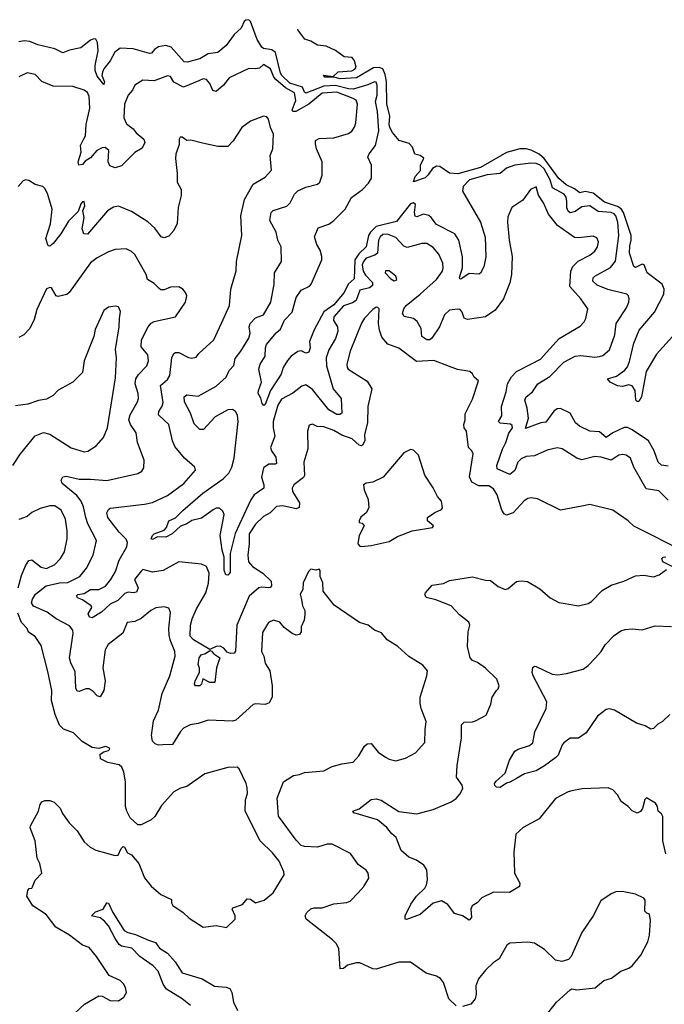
# Model space of a CAD drawing. Extents: x 2133489 to 2292442, y 756223 to 916462.
# Tile 337 of 463: x 2227170 to 2231121, y 907002 to 913037. Entities that reach past the tile are written whole.
import ezdxf

# ---------------------------------------------------------------- set-up
doc = ezdxf.new("R2010")
doc.units = 0

msp = doc.modelspace()

# ---------------------------------------------------------------- linework, layer by layer
at = {"layer": '0CON20XD'}
for points in [[(2231145, 910300), (2231105, 910306.9), (2231084.3, 910325), (2231060, 910395), (2231025, 910454.6), (2230925, 910523), (2230895, 910536.6), (2230875, 910536.7), (2230806.2, 910503.8), (2230765, 910475.7), (2230725, 910511.5), (2230665, 910514.4), (2230601.2, 910545), (2230578, 910565), (2230544.2, 910625), (2230485, 910653.6), (2230465, 910652.3), (2230445, 910638.2), (2230395, 910570.8), (2230365, 910566.7), (2230271.5, 910531.5), (2230289, 910595), (2230281.3, 910655), (2230265.6, 910705), (2230275, 910724.3), (2230313.4, 910756.6), (2230345.7, 910805), (2230419.5, 910850.5), (2230505, 910937.1), (2230575, 910973.8), (2230608.9, 910978.9), (2230695, 910969.2), (2230725, 910971.8), (2230745, 910979.4), (2230785, 911013.1), (2230818.8, 911105), (2230826.7, 911175), (2230889.5, 911270.5), (2230904.5, 911305), (2230905.6, 911325), (2230901.4, 911345), (2230892, 911355), (2230775, 911382.6), (2230710.5, 911410.5), (2230683.6, 911435), (2230686, 911454), (2230695.5, 911465), (2230792.1, 911517.9), (2230823.2, 911556.8), (2230842.4, 911715), (2230836.3, 911795), (2230824.3, 911835), (2230815, 911846.6), (2230795, 911854.8), (2230715, 911861.3), (2230665, 911896), (2230615, 911889.2), (2230575, 911861.5), (2230545, 911852.6), (2230532.6, 911862.6), (2230524.1, 911884.1), (2230523.3, 911923.3), (2230519, 911949), (2230507.8, 911967.8), (2230435.2, 912005.2), (2230422.6, 912055), (2230385, 912121.9), (2230359.7, 912145), (2230335, 912155.2), (2230303, 912157), (2230205, 912144.7), (2230153.7, 912126.4), (2230115.3, 912094.7), (2230035, 912086.4), (2229928.1, 912055), (2229888.5, 912015), (2229883.5, 911985), (2229994.6, 911795), (2230024, 911704), (2230027.6, 911582.4), (2230015, 911522.5), (2229995, 911483.8), (2229983.9, 911476.1), (2229925, 911482), (2229875, 911446.7), (2229868.3, 911448.3), (2229866.7, 911456.7), (2229884.6, 911515.4), (2229884, 911584), (2229862.5, 911685), (2229836.5, 911725), (2229725, 911781.8), (2229693.2, 911825), (2229677.1, 911837.1), (2229645, 911843.8), (2229605, 911829.2), (2229595, 911833.1), (2229589.7, 911855), (2229595.6, 911905), (2229585, 911914.3), (2229565, 911908.9), (2229479.4, 911800.6), (2229355, 911768.6), (2229320.4, 911735), (2229308.4, 911715), (2229293, 911645), (2229247.9, 911602.1), (2229225.3, 911564.7), (2229221, 911449), (2229184.2, 911415.8), (2229158.6, 911365), (2229095, 911288.9), (2229034.5, 911245.5), (2228975.9, 911135), (2228947.3, 911065), (2228950.3, 911025), (2228941.5, 910998.5), (2228925, 910993.1), (2228895, 911007.3), (2228875, 911002.7), (2228834.4, 910975), (2228811.5, 910948.5), (2228786, 910905), (2228772.2, 910865), (2228706.9, 910763.1), (2228675, 910678), (2228667.3, 910672.7), (2228655.6, 910685), (2228648.1, 910718.1), (2228632, 910745), (2228632.9, 910765), (2228651.5, 910815), (2228635.6, 910895), (2228643.1, 910925), (2228675.3, 910974.7), (2228676.7, 911025), (2228683.3, 911045), (2228742, 911118), (2228769.6, 911140.4), (2228794.1, 911195), (2228840, 911245), (2228865, 911334.5), (2228895, 911378.2), (2228946.2, 911403.8), (2228957.3, 911415), (2229021.9, 911565), (2229023.1, 911585), (2229011.5, 911625), (2228991.7, 911658.3), (2228976.9, 911705), (2228998.9, 911761.1), (2229065, 911782.9), (2229095, 911806.5), (2229164.1, 911875.9), (2229203.7, 911946.3), (2229270.6, 911995), (2229307.8, 912035), (2229326.5, 912065), (2229326.1, 912146.1), (2229304.5, 912195), (2229311.9, 912215), (2229350.4, 912265), (2229372.2, 912355), (2229363.3, 912475), (2229351.9, 912535), (2229360.7, 912575), (2229361.1, 912635), (2229355, 912653.3), (2229345, 912656.6), (2229303.5, 912636.5), (2229215, 912611.2), (2229185, 912612.8), (2229105, 912632.7), (2229035, 912628.6), (2228925, 912585.7), (2228915, 912592.7), (2228902.7, 912622.7), (2228825, 912647.3), (2228776.6, 912695), (2228768.6, 912708.6), (2228738.5, 912835), (2228715, 912851.9), (2228665, 912860), (2228655, 912868.1), (2228626, 912915), (2228585, 913025.8), (2228575, 913036.7), (2228555.6, 913034.4), (2228545.8, 913025), (2228526.9, 912985), (2228483.8, 912946.2), (2228435, 912879.5), (2228385.3, 912834.7), (2228325, 912826.5), (2228275, 912796.2), (2228196.4, 912776.4), (2228178.9, 912778.9), (2228098.2, 912868.2), (2228065, 912878.6), (2228020.4, 912869.6), (2227996.7, 912855), (2227978, 912832), (2227965, 912829.1), (2227865, 912858.6), (2227785, 912861.3), (2227752.5, 912837.5), (2227725.4, 912784.6), (2227686.2, 912735), (2227677.5, 912715), (2227674.5, 912694.5), (2227690, 912655), (2227685, 912640), (2227645, 912690.9), (2227633.5, 912725), (2227632.9, 912755), (2227651.9, 912845), (2227647.8, 912897.8), (2227636.9, 912916.9), (2227625, 912920), (2227605, 912912), (2227545, 912863.7), (2227475, 912850), (2227435, 912833.8), (2227385, 912857.6), (2227281.9, 912881.9), (2227232.6, 912902.6), (2227196.6, 912906.6), (2227165, 912900.8)], [(2231189.4, 911115), (2231073.5, 910986.5), (2231009.9, 910880.1), (2230981.5, 910725), (2230965, 910697.1), (2230955, 910696), (2230947.5, 910705), (2230943.6, 910765), (2230925, 910793.5), (2230905, 910798.7), (2230865, 910789.5), (2230835, 910792.5), (2230788.8, 910815), (2230772.5, 910835), (2230829.1, 910850.9), (2230880.4, 910889.6), (2230895, 910908.6), (2230908.7, 910941.3), (2230935.4, 911055), (2230966.5, 911133.5), (2231060.3, 911245), (2231118.1, 911355), (2231120, 911385), (2231108.8, 911415), (2231016.9, 911485), (2230998, 911535), (2230985, 911537.5), (2230945, 911518), (2230935, 911523.3), (2230908.9, 911605), (2230910.1, 911650.1), (2230918.9, 911685), (2230917.7, 911715), (2230870.8, 911855), (2230857.5, 911877.5), (2230835, 911891.1), (2230755, 911919.1), (2230685, 911973.6), (2230636.2, 911983.8), (2230603.8, 911975), (2230570.5, 912000.5), (2230520.5, 912025), (2230475, 912064.2), (2230385.8, 912185.8), (2230355, 912212.5), (2230305, 912237.9), (2230275, 912245.6), (2230235, 912245.2), (2230155, 912222.4), (2229995, 912131.2), (2229855, 912091.3), (2229805, 912096.2), (2229745, 912136.4), (2229725, 912138.5), (2229701.1, 912125), (2229674.4, 912085), (2229655, 912067.8), (2229583.1, 912043.1), (2229593.7, 912076.3), (2229627.3, 912112.7), (2229626.7, 912145), (2229648, 912188), (2229625, 912204), (2229592, 912212), (2229577.5, 912255), (2229558.2, 912278.2), (2229495.9, 912295.9), (2229455, 912345.5), (2229439.5, 912375), (2229434.8, 912395), (2229437.9, 912445), (2229419.6, 912520.4), (2229418.1, 912658.1), (2229410.5, 912700.5), (2229395.6, 912735), (2229374.3, 912744.3), (2229338.5, 912741.5), (2229235, 912679.6), (2229135, 912674.2), (2229095.9, 912684.1), (2229040, 912685), (2229033, 912697), (2229091.7, 912688.3), (2229123, 912717), (2229205, 912723.3), (2229225, 912733.3), (2229232.5, 912745), (2229222.5, 912785), (2229207.5, 912805), (2229158.6, 912808.6), (2229105, 912847.1), (2229048.8, 912875), (2228995, 912880.5), (2228955, 912905.4), (2228918.3, 912918.3), (2228874.7, 912974.7), (2228874.8, 912978)], [(2231145, 910091.9), (2231088.3, 910148.3), (2231011.2, 910161.2), (2230935, 910294), (2230915, 910348.6), (2230887, 910367), (2230865, 910371.1), (2230842.4, 910367.6), (2230824.2, 910355.8), (2230795, 910336.7), (2230735, 910355.3), (2230695, 910359.1), (2230615, 910338.2), (2230585, 910348.5), (2230495, 910405.6), (2230465, 910412.5), (2230402.6, 910397.4), (2230325.4, 910364.6), (2230275, 910358.8), (2230245, 910344.6), (2230224.1, 910325), (2230205, 910273.6), (2230175, 910250), (2230096.9, 910285), (2230094.6, 910305), (2230128.8, 910405), (2230150, 910445), (2230168.4, 910501.6), (2230190.9, 910535), (2230189.5, 910549.5), (2230178.7, 910558.7), (2230115, 910564.1), (2230104.6, 910575), (2230125, 910608), (2230123.5, 910665), (2230152.8, 910755), (2230160, 910805), (2230185, 910848.8), (2230215, 910880.3), (2230303.1, 910925), (2230363.4, 910956.6), (2230477.7, 911082.3), (2230605, 911158.6), (2230629.4, 911185), (2230639.4, 911205), (2230652, 911265), (2230610, 911325), (2230541.8, 911401.8), (2230548.3, 911495), (2230560.9, 911525), (2230592.7, 911557.3), (2230665, 911593.6), (2230695, 911618.1), (2230712.2, 911645), (2230717.5, 911675), (2230708.8, 911698.8), (2230685, 911710.6), (2230595, 911698.9), (2230571.4, 911701.4), (2230466.2, 911776.2), (2230410.8, 911845), (2230380.6, 911915), (2230350.5, 911960.5), (2230335, 912012.5), (2230302, 911995), (2230255, 911930.8), (2230186.2, 911885), (2230162.1, 911827.9), (2230159.4, 911795), (2230170.6, 911685), (2230189.1, 911585), (2230183.8, 911475), (2230175, 911423.3), (2230136.4, 911325), (2230085, 911255.7), (2230024.5, 911215.5), (2229915, 911198.9), (2229895, 911207.5), (2229881.4, 911245), (2229869.5, 911259.5), (2229853.1, 911263.1), (2229805, 911256.8), (2229775, 911228.1), (2229743.3, 911155), (2229696.8, 911085), (2229685, 911074.6), (2229665, 911074.6), (2229635.4, 911095.4), (2229631.2, 911145), (2229607.2, 911187.2), (2229585, 911204.7), (2229527.6, 911217.6), (2229516.2, 911235), (2229523.8, 911265), (2229539.5, 911285), (2229625, 911354.6), (2229725, 911445.3), (2229761.3, 911495), (2229766.8, 911515), (2229764.6, 911545), (2229739.3, 911599.3), (2229705, 911640.6), (2229665, 911664.5), (2229635, 911664.6), (2229545, 911640.5), (2229525, 911649.4), (2229475, 911700.9), (2229425, 911721.9), (2229395, 911719.2), (2229378.7, 911705), (2229370, 911685), (2229363.8, 911606.2), (2229346.5, 911593.5), (2229293.2, 911575), (2229276.8, 911555), (2229270.3, 911535), (2229275.6, 911495), (2229290.4, 911470.4), (2229332.6, 911425), (2229333, 911407), (2229315, 911394), (2229255, 911379.1), (2229232.5, 911315), (2229209.3, 911300.7), (2229155, 911283.2), (2229095.4, 911215), (2229093.4, 911193.4), (2229118, 911155), (2229120.3, 911125), (2229106.3, 911083.7), (2229065, 911012.9), (2229048.8, 910965), (2229050, 910915), (2229091.6, 910775), (2229140, 910715), (2229144.2, 910625), (2229133.3, 910616.7), (2229115, 910617.9), (2229064.7, 910644.7), (2228965, 910770), (2228925, 910797.8), (2228899.8, 910790.2), (2228845, 910747.5), (2228775, 910710.5), (2228752.1, 910675), (2228724.1, 910575), (2228723.1, 910535), (2228733.3, 910485), (2228707.3, 910415), (2228712.7, 910395), (2228739.1, 910355), (2228745, 910317.5), (2228735, 910312.2), (2228697.6, 910312.4), (2228665, 910290), (2228653.1, 910233.1), (2228667.5, 910185), (2228666.2, 910165), (2228608, 910125), (2228586.1, 910095), (2228570.5, 910059.5), (2228491.8, 909888.2), (2228459.4, 909765), (2228460.6, 909649.4), (2228445, 909632.5), (2228433.1, 909635), (2228422.6, 909662.6), (2228423.5, 909743.5), (2228411.1, 909785), (2228399.5, 909875), (2228423.9, 910005), (2228415, 910025.5), (2228395, 910043.8), (2228375, 910043.8), (2228355, 910033.1), (2228285, 909982.4), (2228225, 909968), (2228195, 909947.2), (2228156.7, 909933.3), (2228105, 909885.2), (2228065, 909864.2), (2228015, 909866.9), (2227985, 909850.4), (2227975.7, 909855), (2227983.4, 909875), (2227995, 909885.7), (2228055, 909908.7), (2228069.1, 909925), (2228083.8, 909965), (2228125, 909983.2), (2228170.8, 910029.2), (2228291.8, 910135), (2228418.2, 910221.8), (2228452.8, 910257.2), (2228471.2, 910295), (2228485, 910350), (2228509.5, 910575), (2228505, 910611.9), (2228493.7, 910635), (2228475, 910647.8), (2228445, 910646.4), (2228367.7, 910602.3), (2228295.8, 910525), (2228275, 910524.3), (2228238.9, 910558.9), (2228217.5, 910625), (2228180.6, 910695), (2228178.5, 910725), (2228195, 910737.5), (2228265, 910730), (2228375, 910790.6), (2228435.2, 910844.8), (2228453.7, 910886.3), (2228481.7, 910918.3), (2228489.8, 910960.2), (2228525, 911004.4), (2228574.6, 911085), (2228583.1, 911115), (2228576.1, 911155), (2228582.5, 911175), (2228615, 911209.6), (2228665, 911228.2), (2228709.1, 911305), (2228729.5, 911415), (2228731.5, 911485), (2228774.3, 911555), (2228773.3, 911645), (2228752.1, 911685), (2228741.5, 911735), (2228702.7, 911805), (2228712, 911855), (2228723.5, 911866.5), (2228807, 911893), (2228828.5, 911915), (2228855, 911967.1), (2228875, 911987.5), (2228925, 912011.1), (2228995, 912028.8), (2229009.5, 912040.5), (2229024.1, 912084.1), (2229024, 912165), (2228990, 912245), (2228982.5, 912275), (2228984.2, 912295.8), (2229005, 912308.8), (2229095, 912313.3), (2229185, 912339.4), (2229205, 912354.2), (2229221.4, 912378.6), (2229230.9, 912405), (2229239.8, 912519.8), (2229233.5, 912543.5), (2229215, 912554.1), (2229115, 912592.5), (2229025, 912585.8), (2228941.9, 912518.1), (2228863.1, 912475), (2228845, 912473.5), (2228840.5, 912485), (2228862, 912542), (2228855, 912587.5), (2228799.7, 912619.7), (2228740.7, 912670.7), (2228728.4, 912685), (2228706.8, 912735), (2228665, 912761.9), (2228640.7, 912739.3), (2228614.7, 912734.7), (2228575, 912738), (2228455, 912680.6), (2228418.6, 912635), (2228375, 912595.7), (2228353.3, 912603.3), (2228335, 912646), (2228315, 912670.8), (2228295, 912674.4), (2228267.9, 912662.1)], [(2228267.9, 912662.1), (2228175, 912622.7), (2228115, 912654.4), (2228095, 912688.6), (2228075, 912693.3), (2227995, 912662.1), (2227924.4, 912665.6), (2227875, 912636.2), (2227860.8, 912605), (2227835.6, 912575), (2227811.9, 912518.1), (2227809.1, 912435), (2227825, 912397.5), (2227865, 912368.5), (2227883.7, 912343.7), (2227931.8, 912305), (2227937.5, 912285), (2227919.9, 912250.1), (2227875, 912223.3), (2227795, 912140), (2227755, 912128.8), (2227721.7, 912141.7), (2227711.4, 912165), (2227715.8, 912235), (2227694.3, 912254.3), (2227675, 912251.9), (2227642, 912235), (2227605, 912190.6), (2227571.4, 912168.6), (2227555, 912150), (2227533.3, 912145), (2227528.6, 912165), (2227546.2, 912223.8), (2227541.9, 912265), (2227564, 912306), (2227572.9, 912325), (2227577.2, 912395), (2227600.9, 912495), (2227595.5, 912565), (2227585, 912590), (2227565, 912604.2), (2227495, 912626.7), (2227375, 912629.2), (2227305, 912658), (2227265, 912700), (2227215, 912710), (2227165, 912686.2)], [(2231252.3, 909772.3), (2230935, 909933.3), (2230900, 909965), (2230805, 910030), (2230665, 910066), (2230615, 910055.8), (2230485, 910030.8), (2230345, 910100.6), (2230305, 910106.9), (2230285, 910103.1), (2230261.7, 910088.3), (2230195.3, 910014.7), (2230155, 910000), (2230139.1, 910009.1), (2230125, 910031.2), (2230097.5, 910125), (2230075, 910161.4), (2230045, 910178.9), (2229985, 910180.7), (2229941.6, 910201.6), (2229927.9, 910235), (2229950, 910375), (2229942, 910395), (2229921.4, 910415), (2229908, 910515), (2229895.6, 910535.6), (2229892.5, 910555), (2229901.4, 910585), (2229899.7, 910620.3), (2229945, 910710), (2229983, 910823), (2229956.7, 910845), (2229946.1, 910866.1), (2229929.5, 910879.5), (2229853.1, 910893.1), (2229805, 910912), (2229708.9, 910948.9), (2229602.4, 910942.4), (2229495, 911023.6), (2229427.3, 911047.3), (2229390.5, 911090.5), (2229376.4, 911133.6), (2229369.6, 911175), (2229373.9, 911263.9), (2229365, 911273.3), (2229355, 911273.8), (2229335, 911260.8), (2229283.3, 911206.7), (2229265, 911176.2), (2229195.4, 911005), (2229175.5, 910925), (2229176.7, 910905), (2229183.9, 910893.9), (2229300.9, 910820.9), (2229327.8, 910775), (2229303.5, 910665), (2229301.6, 910565), (2229284.6, 910495.4), (2229285.7, 910455), (2229271.6, 910428.4), (2229265, 910424.2), (2229251.2, 910428.8), (2229207.6, 910467.6), (2229145, 910490.4), (2229095, 910518.9), (2229035, 910542.2), (2228993.6, 910543.6), (2228965, 910558), (2228945, 910552.5), (2228934.4, 910515), (2228937, 910407), (2228911.8, 910325), (2228916.2, 910243.8), (2228909.3, 910230.7), (2228850.6, 910185), (2228839.5, 910165), (2228841.8, 910145), (2228885.4, 910075), (2228883.8, 910046.2), (2228865, 910037.9), (2228783.5, 910056.5), (2228745, 910052.7), (2228705.8, 910014.2), (2228665, 909990.9), (2228615, 909945.3), (2228576.6, 909885), (2228577.6, 909825), (2228568.7, 909755), (2228573.1, 909715), (2228596.7, 909685), (2228660.4, 909645), (2228710.5, 909595), (2228713.5, 909566.5), (2228705, 909555.8), (2228694.7, 909554.7), (2228655, 909558.9), (2228635.9, 909554.1), (2228577.3, 909502.7), (2228501.2, 909325), (2228493.1, 909166.9), (2228485.7, 909154.3), (2228463, 909153), (2228440.8, 909160.8), (2228422, 909185), (2228398, 909198), (2228373.8, 909195), (2228335, 909176.7), (2228235.3, 909235.3), (2228215, 909258.8), (2228216.9, 909325), (2228228.2, 909365), (2228253.8, 909425), (2228310.3, 909525), (2228327.1, 909582.9), (2228332, 909645), (2228315.8, 909685.8), (2228285, 909699.2), (2228145, 909714), (2228048.6, 909661.4), (2227985, 909650.8), (2227925, 909668), (2227915, 909656), (2227874.7, 909605), (2227895.2, 909555.2), (2227885, 909528.7), (2227865, 909523.1), (2227835, 909527.7), (2227815, 909519.6), (2227772, 909478), (2227725, 909453.8), (2227671, 909405), (2227615, 909370.8), (2227597.1, 909375), (2227590.7, 909395), (2227612.3, 909435), (2227607.8, 909445), (2227555, 909482), (2227525, 909492.7), (2227517.3, 909505), (2227527.1, 909512.9), (2227565, 909519.8), (2227605, 909545.4), (2227655, 909543.6), (2227696.9, 909565), (2227729.1, 909605), (2227757.2, 909655), (2227780, 909725), (2227827.3, 909805), (2227831.5, 909831.5), (2227823.6, 909853.6), (2227780.5, 909895), (2227710, 909985), (2227704.2, 910015), (2227714.4, 910035.6), (2227725, 910042), (2227935, 910067.5), (2227985, 910076.9), (2228075, 910121.3), (2228176.7, 910195), (2228248, 910275), (2228243.8, 910295), (2228180.2, 910350.2), (2228120.5, 910420.5), (2228106, 910455), (2228085, 910555.8), (2228020.5, 910615), (2228022.1, 910635), (2228042.6, 910667.4), (2228049, 910691), (2228033.8, 910795), (2228075, 910830.9), (2228089.7, 910855), (2228103.3, 910965), (2228115, 910990), (2228125, 910996.9), (2228145, 910996.5), (2228205, 910965.6), (2228225, 910961.4), (2228252.3, 910967.7), (2228268.8, 910991.2), (2228359.4, 911075), (2228428.9, 911225), (2228457.1, 911285), (2228464.4, 911385), (2228497.3, 911497.3), (2228498.6, 911555), (2228530.9, 911715), (2228525.4, 911834.6), (2228547.1, 911935), (2228601.4, 912028.6), (2228675, 912071.4), (2228713.3, 912115), (2228705.8, 912204.2), (2228720.8, 912245), (2228725.7, 912335), (2228706.4, 912376.4), (2228695, 912426.7), (2228685, 912441.2), (2228665, 912446.2), (2228585, 912414.3), (2228531.2, 912375), (2228478, 912295), (2228445, 912258.8), (2228385, 912259.2), (2228290.5, 912280.5), (2228218.3, 912298.3), (2228195, 912296.7), (2228165, 912316.2), (2228153.9, 912316.1), (2228146.7, 912305), (2228148.3, 912271.7), (2228127.7, 912212.3), (2228125.8, 912185), (2228135.8, 912094.2), (2228135, 912040), (2228158.8, 911995), (2228160.7, 911959.3), (2228141.9, 911885), (2228135, 911787.5), (2228115.7, 911744.3), (2228085, 911710), (2228055, 911700), (2228037.5, 911705), (2227998.8, 911758.8), (2227955, 911798.5), (2227855, 911861.5), (2227775, 911893.1), (2227745, 911888.2), (2227708.5, 911865), (2227585, 911721.9), (2227563.6, 911723.6), (2227553.1, 911755), (2227565.5, 911825), (2227556.7, 911865), (2227568.8, 911895), (2227565, 911922.5), (2227555, 911920), (2227545, 911907.5), (2227528.6, 911861.4), (2227468.8, 911801.2), (2227422.9, 911725), (2227375, 911665.8), (2227355, 911648), (2227345, 911651.2), (2227330.5, 911695), (2227358.4, 911785), (2227369.4, 911875), (2227340.5, 911970.5), (2227325, 912002), (2227311.2, 912015), (2227265, 912027.1), (2227225, 912051.2), (2227205, 912056.2), (2227190.3, 912049.7), (2227160.6, 912015)], [(2228897.5, 909482.5), (2228904, 909445), (2228917.5, 909415), (2228918.7, 909391.3), (2228912.9, 909357.1), (2228894.4, 909315.6), (2228895.5, 909285), (2228885, 909268.6), (2228865, 909264.4), (2228840, 909275), (2228791.1, 909311.1), (2228764.3, 909344.3), (2228725, 909355.8), (2228695, 909341.2), (2228658.7, 909281.3), (2228653.1, 909165), (2228667.1, 909135), (2228675, 909093.8), (2228703.3, 909045), (2228716.9, 908955), (2228717.1, 908885), (2228699.2, 908850.8), (2228675, 908839.5), (2228615, 908844.3), (2228600.7, 908839.3), (2228495, 908744.4), (2228475, 908736.5), (2228325, 908744.5), (2228265, 908723.3), (2228214.5, 908715.5), (2228175, 908694.2), (2228155.4, 908674.6), (2228106.7, 908595), (2228046.7, 908593.3), (2228021.2, 908591.2), (2227999.5, 908599.5), (2227984.4, 908614.4), (2227978.9, 908648.9), (2227989.9, 908740.1), (2228020.3, 908805), (2228043.8, 908906.2), (2228090.4, 909015), (2228123.8, 909135), (2228121.1, 909165), (2228092, 909235), (2228086.3, 909263.7), (2228083.2, 909305), (2228094.4, 909404.4), (2228085, 909430), (2228055, 909439.2), (2228005, 909432.9), (2227974, 909415), (2227915, 909365.8), (2227875, 909348.6), (2227828.8, 909341.2), (2227802.4, 909277.6), (2227712.1, 909207.9), (2227694.5, 909175), (2227680.4, 909065), (2227694.4, 908985), (2227685.8, 908925.8), (2227663.9, 908886.1), (2227645, 908892.5), (2227620.2, 908920.2), (2227595, 908935.6), (2227574.6, 908935.4), (2227535, 908919.2), (2227522.2, 908922.2), (2227515, 908940), (2227509.1, 909039.1), (2227482.9, 909095), (2227475.6, 909125), (2227498.2, 909275), (2227495, 909296.2), (2227475, 909320.8), (2227393.8, 909363.8), (2227338.6, 909405), (2227255, 909442.6), (2227242.9, 909462.9), (2227247.8, 909485), (2227266.3, 909515), (2227332.6, 909567.4), (2227415, 909586), (2227465, 909586.9), (2227538.1, 909625), (2227578.5, 909675), (2227620.5, 909755), (2227641.8, 909845), (2227587.8, 909947.8), (2227575.6, 909985), (2227561.9, 910051.9), (2227546.7, 910086.7), (2227520.5, 910120.5), (2227430, 910195), (2227424.4, 910215), (2227435, 910234), (2227455, 910239.1), (2227535, 910219.7), (2227605, 910221.6), (2227705, 910213.1), (2227895, 910256), (2227919.7, 910270.3), (2227930.5, 910289.5), (2227932.3, 910337.7), (2227891.5, 910445), (2227883.5, 910505), (2227849.1, 910555), (2227839.6, 910585), (2227846.2, 910615), (2227892.2, 910695), (2227897.8, 910715), (2227896.5, 910745), (2227878.8, 910805), (2227882.5, 910835), (2227898.1, 910861.9), (2227948.9, 910915), (2227960.5, 910945), (2227955, 910982), (2227915, 911031.2), (2227916, 911074), (2227956.7, 911155), (2227975, 911176.7), (2227995, 911186.5), (2228125, 911216.2), (2228186, 911305), (2228193.6, 911343.6), (2228186.2, 911365), (2228170, 911385), (2228145, 911400), (2228095, 911396.7), (2228055, 911381.2), (2228035, 911382), (2228025, 911388.8), (2227995, 911420.8), (2227954.2, 911445), (2227945.6, 911475), (2227875, 911598.6), (2227855, 911616.9), (2227821.7, 911631.7), (2227755, 911628.6), (2227715, 911614.4), (2227645, 911576.5), (2227605, 911546.5), (2227473.6, 911365), (2227458.3, 911351.7), (2227405, 911340), (2227393.8, 911345), (2227365, 911393.3), (2227355, 911396.2), (2227335, 911386.2), (2227275, 911260), (2227258.9, 911198.9), (2227231.8, 911145), (2227195, 911104.4), (2227165, 911088)], [(2229465, 911436.7), (2229475, 911440), (2229482.5, 911445), (2229476.7, 911465), (2229435, 911498), (2229413, 911497), (2229411.2, 911485), (2229445, 911448.8), (2229465, 911436.7)], [(2227127.5, 910305), (2227174.4, 910375.6), (2227264.2, 910485.8), (2227315, 910506.7), (2227355, 910496), (2227485, 910412.9), (2227565, 910387.5), (2227588.3, 910391.7), (2227638, 910425), (2227682.9, 910475), (2227709.1, 910535), (2227757.8, 910842.2), (2227763.7, 910963.7), (2227756.4, 911015), (2227780, 911155), (2227782.5, 911205), (2227787.7, 911247.7), (2227775, 911276.7), (2227755, 911280), (2227715, 911274), (2227685.5, 911254.5), (2227632.7, 911137.3), (2227624, 911095), (2227566, 910945), (2227554, 910875), (2227496.7, 910815), (2227405, 910766.7), (2227375, 910733.3), (2227335, 910710), (2227285, 910702.5), (2227220.7, 910679.3), (2227145, 910670)], [(2229267, 909807), (2229325, 909813.8), (2229435, 909838.8), (2229485, 909868.8), (2229575, 909903.3), (2229700, 909925), (2229706.7, 909935), (2229670, 909965), (2229670, 909985), (2229715, 910016), (2229755, 910034), (2229761.2, 910045), (2229755.8, 910085), (2229731.2, 910115), (2229705, 910167.5), (2229654, 910245), (2229615, 910367.5), (2229585, 910398.8), (2229565, 910403.3), (2229525, 910382.5), (2229397.3, 910232.7), (2229335, 910202.5), (2229293.6, 910196.4), (2229277.5, 910185), (2229282.5, 910155), (2229306.4, 910096.4), (2229310, 910045), (2229293.3, 910015), (2229261.4, 909988.6), (2229250, 909965), (2229250, 909955), (2229270, 909950), (2229282, 909935), (2229250, 909875), (2229242.5, 909825), (2229255, 909810), (2229267, 909807)], [(2227161.3, 909555), (2227180.6, 909629.4), (2227205, 909690), (2227225, 909722.5), (2227245, 909726.2), (2227302.3, 909682.3), (2227335, 909674), (2227385, 909698.2), (2227420.4, 909735), (2227444.1, 909775.9), (2227461.1, 909855), (2227461.5, 909905), (2227451.5, 909975), (2227425, 910030), (2227385, 910056.9), (2227355, 910056.7), (2227295, 910041.4), (2227245, 910017.1), (2227215, 909992.5), (2227165, 909973.8)], [(2231170, 909685), (2231113.3, 909715), (2231106.7, 909735), (2231115, 909743.3), (2231130, 909745)], [(2229845, 906992.7), (2229800.6, 907035), (2229768.5, 907135), (2229749.8, 907159.8), (2229725, 907175.5), (2229662.5, 907192.5), (2229565, 907260.8), (2229495, 907261.1), (2229355, 907216.7), (2229335, 907218.6), (2229255, 907255.7), (2229233, 907257), (2229178.8, 907241.2), (2229155, 907222.5), (2229135, 907220), (2229125.8, 907345), (2229110, 907375), (2229088.3, 907398.3), (2228926.7, 907525), (2228920, 907545), (2228930, 907565), (2228955, 907587.1), (2228975, 907593.1), (2229025, 907592.5), (2229095, 907617.5), (2229175, 907626), (2229195, 907633.8), (2229244.3, 907685.7), (2229280, 907725), (2229310, 907775), (2229306.2, 907805), (2229293.3, 907825), (2229245, 907860), (2229196.8, 907926.8), (2229085, 907984.5), (2229055, 907984.5), (2228995, 907965.9), (2228915, 907968.5), (2228895, 907976.4), (2228865, 908007.5), (2228757.1, 908155), (2228748.9, 908265), (2228788, 908365), (2228847.5, 908405), (2228885, 908410), (2228915, 908423.8), (2229035, 908432.9), (2229085, 908460.5), (2229145, 908476.4), (2229214.5, 908485.5), (2229248, 908525), (2229283.3, 908585), (2229300.5, 908599.5), (2229325, 908600), (2229367.5, 908547.5), (2229413.3, 908516.7), (2229435, 908504.3), (2229475, 908494.2), (2229535, 908510), (2229596.8, 908543.2), (2229653, 908607), (2229654.5, 908685), (2229662.5, 908735), (2229631.9, 908815), (2229624.4, 908845), (2229624.4, 908885), (2229666.2, 909015), (2229670, 909045), (2229640.5, 909080.5), (2229555, 909133.8), (2229487.5, 909195), (2229422.5, 909235), (2229388, 909278), (2229345.9, 909295.9), (2229305.6, 909325.6), (2229253, 909343), (2229098.3, 909448.3), (2229030, 909535), (2229027.5, 909585), (2229012.5, 909625), (2229011.7, 909661.7), (2229005, 909670), (2228985, 909662.5), (2228955, 909670), (2228940, 909655), (2228906.7, 909585), (2228906.2, 909545), (2228890, 909515), (2228897.5, 909482.5)], [(2230092.5, 908925), (2230103.6, 908936.4), (2230108.8, 908955), (2230095.7, 908995), (2230025, 909061.8), (2229976.7, 909096.7), (2229945, 909110), (2229932.1, 909125), (2229914.6, 909195), (2229918.5, 909285), (2229928.9, 909325), (2229924, 909345), (2229865, 909390), (2229814.2, 909444.2), (2229720.3, 909480.3), (2229662.5, 909495), (2229652.5, 909515), (2229657.5, 909525), (2229698.3, 909571.7), (2229768.3, 909581.7), (2229805, 909600), (2229945, 909621.1), (2230025, 909601.1), (2230055, 909599.5), (2230103, 909563), (2230145, 909544.5), (2230165, 909550), (2230215, 909594), (2230245, 909598), (2230282.7, 909592.7), (2230358.9, 909548.9), (2230422.4, 909492.4), (2230474.2, 909464.2), (2230500.8, 909460.8), (2230595, 909444.3), (2230655, 909459.2), (2230675, 909470), (2230740.9, 909539.1), (2230795, 909570.8), (2230872.5, 909595), (2230945, 909627.5), (2230995, 909632.5), (2231055, 909621.2), (2231090, 909635), (2231135, 909666.7)], [(2227448.1, 906891.9), (2227566.4, 907003.6), (2227655, 907053.8), (2227675, 907051.2), (2227725, 907026), (2227775, 907024), (2227808.8, 907045), (2227823.8, 907075), (2227818.8, 907105), (2227806.9, 907126.9), (2227785, 907148), (2227718.8, 907178.8), (2227641.4, 907295), (2227595, 907350.8), (2227555, 907364.3), (2227475, 907425.6), (2227392.5, 907475), (2227331.7, 907551.7), (2227250, 907605), (2227214, 907665), (2227219.3, 907700.7), (2227228.3, 907711.7), (2227245, 907713.3), (2227248.3, 907721.7), (2227265, 907762.5), (2227306.7, 907805), (2227293.8, 907865), (2227277.3, 907897.3), (2227264.4, 908005), (2227234.3, 908084.3), (2227236, 908095), (2227284.3, 908185.7), (2227295, 908227.5), (2227305, 908243.3), (2227325, 908252), (2227355, 908252), (2227381.7, 908241.7), (2227418, 908205), (2227431.7, 908171.7), (2227473.3, 908115), (2227523.3, 908065), (2227565, 907997.5), (2227602.5, 907965), (2227637.7, 907947.7), (2227755, 907913.3), (2227773.3, 907916.7), (2227792.1, 907957.9), (2227805, 907968.8), (2227812.5, 907965), (2227830.7, 907930.7), (2227855, 907917.5), (2227901.2, 907865), (2227935, 907776.7), (2227976.8, 907726.8), (2228034.5, 907674.5), (2228100, 907645), (2228100, 907625), (2228108.3, 907608.3), (2228172.5, 907565), (2228209.7, 907529.7), (2228295, 907474.2), (2228375, 907486), (2228436.7, 907473.3), (2228490, 907525), (2228491.2, 907545), (2228473.3, 907585), (2228477, 907593), (2228535, 907613.3), (2228565, 907648.8), (2228585, 907645.7), (2228615, 907624.2), (2228669.4, 907640.6), (2228722.9, 907685), (2228792, 907795), (2228789.2, 907815), (2228760, 907880), (2228719.8, 907929.8), (2228644, 908005), (2228551.4, 908185), (2228554.1, 908255.9), (2228567.1, 908295), (2228565, 908330), (2228558.8, 908355), (2228515.8, 908445.8), (2228503.6, 908456.4), (2228446.4, 908453.6), (2228305, 908413.8), (2228195, 908338), (2228155, 908326), (2228115, 908303.8), (2228039.7, 908220.3), (2227997.7, 908152.3), (2227975, 908132.5), (2227915, 908102.5), (2227895, 908102.5), (2227846.7, 908145), (2227826.2, 908185), (2227818.8, 908215), (2227818.1, 908365), (2227808.1, 908425), (2227796.9, 908455), (2227778.9, 908468.9), (2227710, 908485), (2227666.1, 908506.1), (2227662.5, 908535), (2227685, 908550), (2227715, 908557.5), (2227722.5, 908565), (2227717.5, 908575), (2227695, 908582.5), (2227655, 908570), (2227615, 908576.7), (2227552.7, 908612.7), (2227500, 908665), (2227438.8, 908688.8), (2227415, 908713.3), (2227387.8, 908777.8), (2227365.4, 908865), (2227366.1, 908926.1), (2227342.2, 909042.2), (2227301.4, 909201.4), (2227265, 909256.2), (2227223.3, 909283.3), (2227215.6, 909305), (2227182, 909342), (2227158.8, 909398.8)], [(2231155, 908778), (2231111.2, 908735), (2231081.1, 908718.9), (2231055, 908692.2), (2231038.1, 908688.1), (2231005, 908708), (2230951.2, 908725), (2230815.6, 908805.6), (2230785, 908814), (2230765, 908808), (2230712.7, 908767.3), (2230643.3, 908665), (2230595, 908633.8), (2230545, 908633.8), (2230505, 908604), (2230495, 908593.3), (2230470, 908530), (2230456.2, 908513.8), (2230387.2, 908462.8), (2230335, 908433.5), (2230264.4, 908415.6), (2230215, 908386), (2230175, 908362.9), (2230155, 908358.1), (2230115, 908330.7), (2230092.6, 908332.6), (2230082.8, 908342.8), (2230081.1, 908355), (2230090.1, 908369.9), (2230145, 908418.6), (2230171.6, 908498.4), (2230205.4, 908554.6), (2230225, 908566.4), (2230295, 908588.1), (2230315.4, 908604.6), (2230328.3, 908671.7), (2230396.7, 908815), (2230401.9, 908855), (2230317.5, 909015), (2230312.3, 909035), (2230315, 909066.2), (2230325, 909074.3), (2230335, 909072.7), (2230435, 909026.5), (2230468.3, 909021.7), (2230521.2, 909028.8), (2230623.6, 909056.4), (2230655, 909078.6), (2230700.6, 909125), (2230735.3, 909164.7), (2230759.4, 909205), (2230815, 909263.3), (2230855, 909291.1), (2230881.3, 909298.7), (2230925, 909303.1), (2230985, 909298.1), (2231065, 909321.4), (2231165, 909318.1)], [(2228275, 908954.2), (2228247.5, 908955), (2228242, 908965), (2228246, 908985), (2228272.5, 909035), (2228273, 909063), (2228264.3, 909085), (2228269.2, 909125), (2228283.3, 909145), (2228308.6, 909151.4), (2228335, 909170), (2228345, 909167.5), (2228359.5, 909149.5), (2228396.2, 909125), (2228375.6, 909065), (2228366.2, 908975), (2228335, 908973.8), (2228292.5, 908997.5), (2228283.8, 908965), (2228275, 908954.2)], [(2231131.3, 907925), (2231112.7, 908005), (2231112.7, 908152.7), (2231105, 908170), (2231083.3, 908185), (2231078.8, 908215), (2231066.7, 908235), (2231013, 908267), (2231002.3, 908257.7), (2230988.3, 908201.7), (2230975, 908183.3), (2230955, 908173.3), (2230925, 908188.8), (2230900, 908215), (2230858, 908245), (2230835, 908286.2), (2230805, 908316.7), (2230778.3, 908328.3), (2230617.7, 908322.3), (2230555, 908310.8), (2230531.2, 908305), (2230455, 908263.3), (2230355, 908138.2), (2230256, 908085), (2230211.9, 908045), (2230199.6, 907935), (2230201.5, 907875), (2230203.5, 907805), (2230235.8, 907745), (2230233.8, 907725), (2230172.2, 907687.8), (2230075, 907689.4), (2230003.8, 907655), (2229975, 907623.3), (2229943.3, 907605), (2229936.2, 907585), (2229938.8, 907535), (2229925, 907517.5), (2229885, 907544), (2229835, 907558), (2229794.2, 907614.2), (2229755, 907636.2), (2229705, 907621.9), (2229625, 907551.9), (2229541.4, 907521.4), (2229533.8, 907525), (2229532.5, 907545), (2229566.9, 907615), (2229601.4, 907665), (2229652.9, 907715), (2229664.4, 907735), (2229670, 907765), (2229665.9, 907825.9), (2229646.7, 907855), (2229602.5, 907885), (2229554.5, 907904.5), (2229507.5, 907945), (2229478, 908025), (2229449.3, 908049.3), (2229421.1, 908085), (2229363.5, 908133.5), (2229217.5, 908175), (2229212.5, 908185), (2229250.4, 908199.6), (2229325, 908258), (2229355, 908260.8), (2229385, 908252.5), (2229495, 908183.8), (2229605, 908168.9), (2229705, 908195.4), (2229815, 908243.5), (2229845, 908264.4), (2229868.9, 908291.1), (2229885.6, 908325), (2229881.4, 908345), (2229848.5, 908395), (2229851.5, 908465), (2229879.1, 908635), (2229878.6, 908715), (2229895, 908730.8), (2229945, 908732.7), (2229965, 908739.4), (2230030, 908775), (2230057.3, 908842.7), (2230066.2, 908885), (2230092.5, 908925)], [(2230348.7, 906871.3), (2230460, 907015), (2230545, 907090), (2230555, 907096.2), (2230585, 907090.8), (2230697.7, 907102.3), (2230751.7, 907148.3), (2230796.8, 907163.2), (2230855, 907206.2), (2230905, 907223.8), (2230925, 907238.8), (2230976.7, 907303.3), (2231021.2, 907385), (2231031.2, 907425), (2231036.2, 907515), (2231030, 907555), (2231015, 907560), (2231003, 907573), (2231005, 907640), (2230995, 907652.5), (2230945, 907676.7), (2230863.6, 907693.6), (2230825, 907691.2), (2230795, 907680), (2230732.7, 907637.3), (2230686.2, 907545), (2230615, 907442.5), (2230550, 907295), (2230535, 907276.2), (2230493.9, 907263.9), (2230455, 907272), (2230387.9, 907337.9), (2230325, 907376.2), (2230285, 907383.3), (2230175, 907376.2), (2230156.7, 907365), (2230109.1, 907280.9), (2230073.2, 907256.8), (2230025, 907211.2), (2229982.4, 907157.6), (2229966, 907115), (2229968.1, 907065), (2229962.9, 907035), (2229935, 907003.1), (2229885, 906989.1)], [(2228216.9, 906995), (2228165.5, 907035.5), (2228070.8, 907095), (2228049.8, 907125), (2228018.1, 907205), (2227988, 907238), (2227906.2, 907296.2), (2227856.4, 907346.4), (2227795, 907358.8), (2227779.4, 907369.4), (2227754.2, 907405), (2227713.8, 907483.8), (2227690.8, 907510.8), (2227662.6, 907532.6), (2227610, 907545), (2227635, 907568.6), (2227681.2, 907585), (2227705, 907623.8), (2227715, 907621.2), (2227740.4, 907565), (2227811.2, 907455), (2227832, 907442), (2227880.5, 907430.5), (2227960, 907395), (2228001.5, 907381.5), (2228026.3, 907346.3), (2228076.2, 907316.2), (2228123.1, 907263.1), (2228166, 907195), (2228288.8, 907158.8), (2228365, 907113.9), (2228435, 907107.3), (2228458.5, 907098.5), (2228471.1, 907075), (2228479.6, 907015), (2228504.4, 906965)]]:
    msp.add_lwpolyline(points, dxfattribs=at)

doc.saveas('drawing.dxf')
